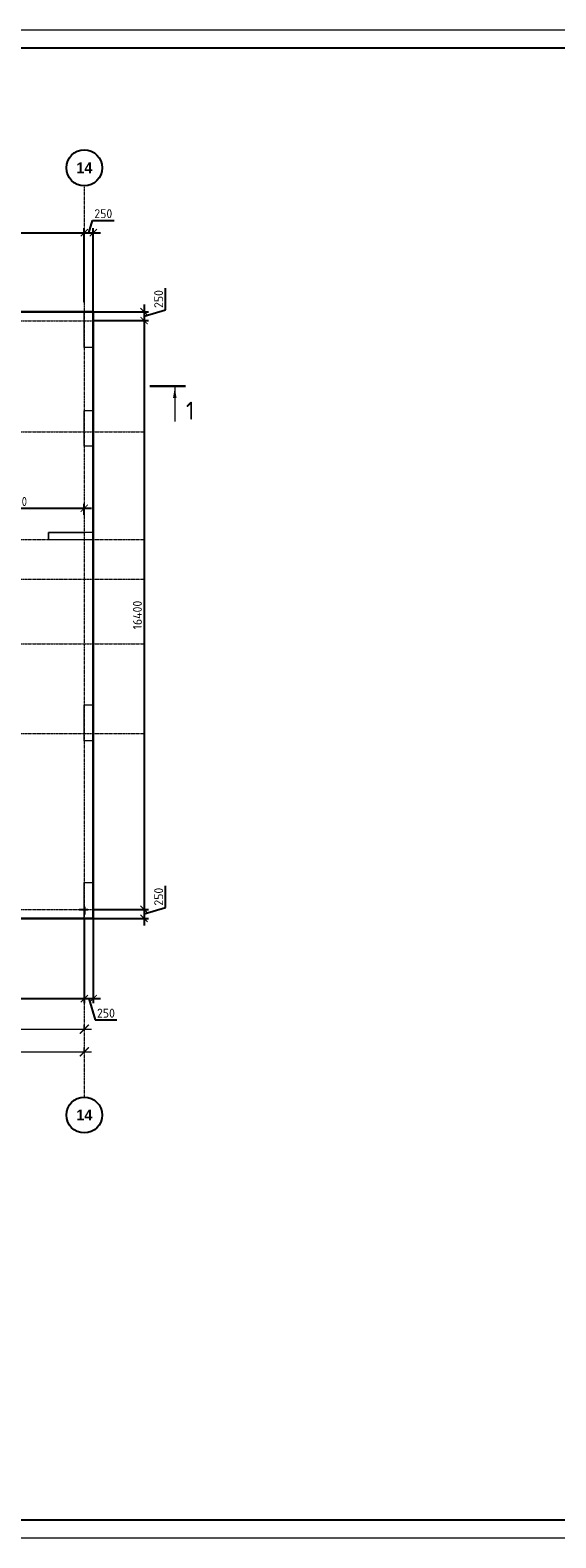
# Model space of a CAD drawing. Header units: millimetres. Extents: x -42044588 to 856694, y -806701 to 941911.
# Tile 824 of 1056: x -151155 to -136504, y -203640 to -161640. Entities that reach past the tile are written whole.
import ezdxf

# ---------------------------------------------------------------- set-up
doc = ezdxf.new("R2010")
doc.units = ezdxf.units.MM
for name, pattern in [('______5', [1100, 800, -100, 100, -100]), ('DASHED', [7, 5, -2, 0]), ('осевая', [50.8, 31.75, -6.35, 6.35, -6.35])]:
    doc.linetypes.add(name, pattern=pattern)
doc.layers.add('Колонна_ бетон', color=7, linetype='Continuous', lineweight=50, true_color=0xb4b496)
for name, color, linetype, lineweight in [('Оси', 40, '______5', 18), ('Перекрытие ж_бетон', 1, 'Continuous', 30), ('РАЗМЕРЫ', 1, 'Continuous', 9), ('СТЕНЫ', 3, 'Continuous', 30), ('ТОНКИЕ', 7, 'Continuous', 9), ('Узлы', 7, 'Continuous', 0)]:
    doc.layers.add(name, color=color, linetype=linetype, lineweight=lineweight)
doc.layers.add('ТОЛСТЫЕ_ОСНОВНЫЕ', color=6, linetype='Continuous')
doc.styles.add('Century Gothic', font='GOTHIC.TTF')
doc.styles.add('GOST-2.304_Type-B', font='GOST_Common.ttf')
doc.dimstyles.new('СПДС', dxfattribs={"dimscale": 100, "dimtxt": 2.5, "dimasz": 2, "dimexe": 1.25, "dimexo": 0, "dimtad": 1, "dimdec": 0, "dimrnd": 5, "dimtxsty": 'GOST-2.304_Type-B', "dimblk": 'ARCHTICK', "dimcen": 2.5, "dimdle": 2, "dimclrd": 1, "dimclre": 1, "dimclrt": 1, "dimadec": 0, "dimazin": 2, "dimtfac": 0.75, "dimtdec": 0, "dimtmove": 1, "dimatfit": 3, "dimfxl": 0, "dimtolj": 1, "dimarcsym": 0})

# ---------------------------------------------------------------- blocks, each defined once
blk = doc.blocks.new('_ArchTick')
at = {"color": 0, "linetype": 'ByBlock', "const_width": 0.15}
blk.add_lwpolyline([(-0.5, -0.5), (0.5, 0.5)], dxfattribs=at)
blk = doc.blocks.new('*D6710')
at = {"color": 1, "lineweight": -2, "transparency": 16777216}
for p, q in [((-85905, -346670), (-38705, -346670)), ((-85705, -346670), (-85705, -346545)), ((-38905, -346670), (-38905, -346545))]:
    blk.add_line(p, q, dxfattribs=at)
at = {"layer": 'DEFPOINTS', "color": 0, "transparency": 16777216}
for p in [(-85705, -346670), (-38905, -346670), (-38905, -346670)]:
    blk.add_point(p, dxfattribs=at)
at = {"color": 1, "lineweight": -2, "transparency": 16777216, "xscale": 250, "yscale": 250, "zscale": 250, "rotation": 180}
blk.add_blockref('_ArchTick', (-85705, -346670), dxfattribs=at)
at = {"color": 1, "lineweight": -2, "transparency": 16777216, "xscale": 250, "yscale": 250, "zscale": 250}
blk.add_blockref('_ArchTick', (-38905, -346670), dxfattribs=at)
at = {"color": 1, "transparency": 16777216, "insert": (-67487, -346445), "char_height": 250, "width": 104166.67, "attachment_point": 5, "style": 'GOST-2.304_Type-B'}
blk.add_mtext('\\A1;46800', dxfattribs=at)
blk = doc.blocks.new('NSY101')
at = {"color": 0, "linetype": 'ByBlock', "lineweight": -2}
blk.add_circle((0, 0), 50, dxfattribs=at)
blk = doc.blocks.new('СЛОЖНЫЙ_ОБЪЕКТ_21')
at = {"layer": 'Оси', "color": 16, "linetype": 'Continuous', "lineweight": 25, "transparency": 33554687, "xscale": 9.999999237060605, "yscale": 9.999999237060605, "zscale": 9.999999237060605}
blk.add_blockref('NSY101', (51513, -989), dxfattribs=at)
at = {"layer": 'Оси', "color": 16, "linetype": 'Continuous', "lineweight": 25, "transparency": 33554687, "insert": (51513, -989), "char_height": 300, "width": 620, "attachment_point": 5, "style": 'Century Gothic'}
blk.add_mtext('\\A1;{\\fCentury Gothic|i0|b1;\\H300.000000;\\W1.000000;\\C16;14}\\P', dxfattribs=at)
blk = doc.blocks.new('СЛОЖНЫЙ_ОБЪЕКТ_41')
at = {"layer": 'Оси', "color": 16, "linetype": 'Continuous', "lineweight": 25, "transparency": 33554687, "xscale": 9.999999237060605, "yscale": 9.999999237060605, "zscale": 9.999999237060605}
blk.add_blockref('NSY101', (51513, -43009), dxfattribs=at)
at = {"layer": 'Оси', "color": 16, "linetype": 'Continuous', "lineweight": 25, "transparency": 33554687, "insert": (51513, -43009), "char_height": 300, "width": 620, "attachment_point": 5, "style": 'Century Gothic'}
blk.add_mtext('\\A1;{\\fCentury Gothic|i0|b1;\\H300.000000;\\W1.000000;\\C16;14}\\P', dxfattribs=at)
blk = doc.blocks.new('*D6728')
at = {"color": 1, "lineweight": -2, "transparency": 16777216}
for p, q in [((-45305, -346039), (-38705, -346039)), ((-45105, -346039), (-45105, -345914)), ((-38905, -346039), (-38905, -345914))]:
    blk.add_line(p, q, dxfattribs=at)
at = {"layer": 'DEFPOINTS', "color": 0, "transparency": 16777216}
for p in [(-45105, -346039), (-38905, -346039), (-38905, -346039)]:
    blk.add_point(p, dxfattribs=at)
at = {"color": 1, "lineweight": -2, "transparency": 16777216, "xscale": 250, "yscale": 250, "zscale": 250, "rotation": 180}
blk.add_blockref('_ArchTick', (-45105, -346039), dxfattribs=at)
at = {"color": 1, "lineweight": -2, "transparency": 16777216, "xscale": 250, "yscale": 250, "zscale": 250}
blk.add_blockref('_ArchTick', (-38905, -346039), dxfattribs=at)
at = {"color": 1, "transparency": 16777216, "insert": (-42030, -345814), "char_height": 250, "width": 83333.33, "attachment_point": 5, "style": 'GOST-2.304_Type-B'}
blk.add_mtext('\\A1;6200', dxfattribs=at)
blk = doc.blocks.new('*D522')
at = {"layer": 'DEFPOINTS', "color": 0, "transparency": 16777216}
for p in [(-149395, -167283), (-149645, -169214), (-149395, -169483)]:
    blk.add_point(p, dxfattribs=at)
at = {"layer": 'РАЗМЕРЫ', "color": 1, "lineweight": -2, "transparency": 16777216}
for p, q in [((-149645, -169214), (-149645, -167158)), ((-149520, -167283), (-149417, -166939)), ((-149417, -166939), (-148817, -166939)), ((-149395, -169483), (-149395, -167158)), ((-149845, -167283), (-149195, -167283))]:
    blk.add_line(p, q, dxfattribs=at)
at = {"layer": 'РАЗМЕРЫ', "color": 1, "lineweight": -2, "transparency": 16777216, "xscale": 200, "yscale": 200, "zscale": 200, "rotation": 180}
blk.add_blockref('_ArchTick', (-149645, -167283), dxfattribs=at)
at = {"layer": 'РАЗМЕРЫ', "color": 1, "lineweight": -2, "transparency": 16777216, "xscale": 200, "yscale": 200, "zscale": 200}
blk.add_blockref('_ArchTick', (-149395, -167283), dxfattribs=at)
at = {"layer": 'РАЗМЕРЫ', "color": 1, "lineweight": 0, "transparency": 16777216, "insert": (-149117, -166752), "char_height": 250, "attachment_point": 5, "style": 'GOST-2.304_Type-B'}
blk.add_mtext('\\A1;250', dxfattribs=at)
blk = doc.blocks.new('*D523')
at = {"layer": 'DEFPOINTS', "color": 0, "transparency": 16777216}
for p in [(-149395, -169483), (-149395, -169733), (-147979, -169733)]:
    blk.add_point(p, dxfattribs=at)
at = {"layer": 'РАЗМЕРЫ', "color": 1, "lineweight": -2, "transparency": 16777216}
for p, q in [((-147385, -169430), (-147385, -168830)), ((-149395, -169483), (-147854, -169483)), ((-147979, -169283), (-147979, -169933)), ((-147979, -169608), (-147385, -169430)), ((-149395, -169733), (-147854, -169733))]:
    blk.add_line(p, q, dxfattribs=at)
at = {"layer": 'РАЗМЕРЫ', "color": 1, "lineweight": -2, "transparency": 16777216, "xscale": 200, "yscale": 200, "zscale": 200}
for p, rotation in [((-147979, -169483), 90), ((-147979, -169733), 270)]:
    blk.add_blockref('_ArchTick', p, dxfattribs=dict(at, rotation=rotation))
at = {"layer": 'РАЗМЕРЫ', "color": 1, "lineweight": 0, "transparency": 16777216, "insert": (-147573, -169130), "char_height": 250, "attachment_point": 5, "rotation": 90, "style": 'GOST-2.304_Type-B'}
blk.add_mtext('\\A1;250', dxfattribs=at)
blk = doc.blocks.new('*D524')
at = {"layer": 'DEFPOINTS', "color": 0, "transparency": 16777216}
for p in [(-149395, -169733), (-149395, -186133), (-147979, -186133)]:
    blk.add_point(p, dxfattribs=at)
at = {"layer": 'РАЗМЕРЫ', "color": 1, "lineweight": -2, "transparency": 16777216}
for p, q in [((-147979, -169533), (-147979, -186333)), ((-149395, -169733), (-147854, -169733)), ((-149395, -186133), (-147854, -186133))]:
    blk.add_line(p, q, dxfattribs=at)
at = {"layer": 'РАЗМЕРЫ', "color": 1, "lineweight": -2, "transparency": 16777216, "xscale": 200, "yscale": 200, "zscale": 200}
for p, rotation in [((-147979, -169733), 90), ((-147979, -186133), 270)]:
    blk.add_blockref('_ArchTick', p, dxfattribs=dict(at, rotation=rotation))
at = {"layer": 'РАЗМЕРЫ', "color": 1, "lineweight": 0, "transparency": 16777216, "insert": (-148166, -177933), "char_height": 250, "attachment_point": 5, "rotation": 90, "style": 'GOST-2.304_Type-B'}
blk.add_mtext('\\A1;16400', dxfattribs=at)
blk = doc.blocks.new('*D525')
at = {"layer": 'DEFPOINTS', "color": 0, "transparency": 16777216}
for p in [(-149395, -186133), (-149395, -186383), (-147979, -186383)]:
    blk.add_point(p, dxfattribs=at)
at = {"layer": 'РАЗМЕРЫ', "color": 1, "lineweight": -2, "transparency": 16777216}
for p, q in [((-147385, -186080), (-147385, -185480)), ((-147979, -185933), (-147979, -186583)), ((-149395, -186133), (-147854, -186133)), ((-149395, -186383), (-147854, -186383)), ((-147979, -186258), (-147385, -186080))]:
    blk.add_line(p, q, dxfattribs=at)
at = {"layer": 'РАЗМЕРЫ', "color": 1, "lineweight": -2, "transparency": 16777216, "xscale": 200, "yscale": 200, "zscale": 200}
for p, rotation in [((-147979, -186133), 90), ((-147979, -186383), 270)]:
    blk.add_blockref('_ArchTick', p, dxfattribs=dict(at, rotation=rotation))
at = {"layer": 'РАЗМЕРЫ', "color": 1, "lineweight": 0, "transparency": 16777216, "insert": (-147573, -185780), "char_height": 250, "attachment_point": 5, "rotation": 90, "style": 'GOST-2.304_Type-B'}
blk.add_mtext('\\A1;250', dxfattribs=at)
blk = doc.blocks.new('*D526')
at = {"layer": 'DEFPOINTS', "color": 0, "transparency": 16777216}
for p in [(-149645, -186383), (-149395, -186383), (-149395, -188618)]:
    blk.add_point(p, dxfattribs=at)
at = {"layer": 'РАЗМЕРЫ', "color": 1, "lineweight": -2, "transparency": 16777216}
for p, q in [((-149645, -186383), (-149645, -188743)), ((-149395, -186383), (-149395, -188743)), ((-149845, -188618), (-149195, -188618)), ((-149520, -188618), (-149342, -189211)), ((-149342, -189211), (-148742, -189211))]:
    blk.add_line(p, q, dxfattribs=at)
at = {"layer": 'РАЗМЕРЫ', "color": 1, "lineweight": -2, "transparency": 16777216, "xscale": 200, "yscale": 200, "zscale": 200, "rotation": 180}
blk.add_blockref('_ArchTick', (-149645, -188618), dxfattribs=at)
at = {"layer": 'РАЗМЕРЫ', "color": 1, "lineweight": -2, "transparency": 16777216, "xscale": 200, "yscale": 200, "zscale": 200}
blk.add_blockref('_ArchTick', (-149395, -188618), dxfattribs=at)
at = {"layer": 'РАЗМЕРЫ', "color": 1, "lineweight": 0, "transparency": 16777216, "insert": (-149042, -189024), "char_height": 250, "attachment_point": 5, "style": 'GOST-2.304_Type-B'}
blk.add_mtext('\\A1;250', dxfattribs=at)
blk = doc.blocks.new('*D534')
at = {"layer": 'DEFPOINTS', "color": 0, "transparency": 16777216}
for p in [(-149645, -187011), (-155845, -187382), (-149645, -188618)]:
    blk.add_point(p, dxfattribs=at)
at = {"layer": 'РАЗМЕРЫ', "color": 1, "lineweight": -2, "transparency": 16777216}
for p, q in [((-149645, -187011), (-149645, -188743)), ((-155845, -187382), (-155845, -188743)), ((-156045, -188618), (-149445, -188618))]:
    blk.add_line(p, q, dxfattribs=at)
at = {"layer": 'РАЗМЕРЫ', "color": 1, "lineweight": -2, "transparency": 16777216, "xscale": 200, "yscale": 200, "zscale": 200, "rotation": 180}
blk.add_blockref('_ArchTick', (-155845, -188618), dxfattribs=at)
at = {"layer": 'РАЗМЕРЫ', "color": 1, "lineweight": -2, "transparency": 16777216, "xscale": 200, "yscale": 200, "zscale": 200}
blk.add_blockref('_ArchTick', (-149645, -188618), dxfattribs=at)
at = {"layer": 'РАЗМЕРЫ', "color": 1, "lineweight": 0, "transparency": 16777216, "insert": (-152745, -188430), "char_height": 250, "attachment_point": 5, "style": 'GOST-2.304_Type-B'}
blk.add_mtext('\\A1;6200', dxfattribs=at)
blk = doc.blocks.new('*D536')
at = {"layer": 'DEFPOINTS', "color": 0, "transparency": 16777216}
for p in [(-149645, -167283), (-155845, -169008), (-149645, -169131)]:
    blk.add_point(p, dxfattribs=at)
at = {"layer": 'РАЗМЕРЫ', "color": 1, "lineweight": -2, "transparency": 16777216}
for p, q in [((-155845, -169008), (-155845, -167158)), ((-149645, -169131), (-149645, -167158)), ((-156045, -167283), (-149445, -167283))]:
    blk.add_line(p, q, dxfattribs=at)
at = {"layer": 'РАЗМЕРЫ', "color": 1, "lineweight": -2, "transparency": 16777216, "xscale": 200, "yscale": 200, "zscale": 200, "rotation": 180}
blk.add_blockref('_ArchTick', (-155845, -167283), dxfattribs=at)
at = {"layer": 'РАЗМЕРЫ', "color": 1, "lineweight": -2, "transparency": 16777216, "xscale": 200, "yscale": 200, "zscale": 200}
blk.add_blockref('_ArchTick', (-149645, -167283), dxfattribs=at)
at = {"layer": 'РАЗМЕРЫ', "color": 1, "lineweight": 0, "transparency": 16777216, "insert": (-152745, -167095), "char_height": 250, "attachment_point": 5, "style": 'GOST-2.304_Type-B'}
blk.add_mtext('\\A1;6200', dxfattribs=at)
blk = doc.blocks.new('подложка стн 1-го этажа')
at = {"layer": 'Колонна_ бетон', "color": 252, "linetype": 'DASHED', "lineweight": 0, "ltscale": 0.5, "true_color": 0x939598, "transparency": 33554687}
for p, q in [((54844, 26112, -200), (54844, 26112, -200)), ((55094, 26362, -200), (55094, 26362, -200)), ((54844, 9712, -200), (54844, 9712, -200)), ((55094, 9462, -200), (55094, 9462, -200))]:
    blk.add_line(p, q, dxfattribs=at)
for points, elevation in [([(54844, 26362), (55094, 26362), (55094, 25362), (54844, 25362)], -560), ([(54844, 23612), (55094, 23612), (55094, 22612), (54844, 22612)], -360), ([(54844, 23612), (55094, 23612), (55094, 22612), (54844, 22612)], -560), ([(55094, 20212), (53844, 20212), (53844, 20012), (55094, 20012)], -560), ([(54844, 15412), (55094, 15412), (55094, 14412), (54844, 14412)], -560), ([(54844, 10462), (55094, 10462), (55094, 9462), (54844, 9462)], -360)]:
    blk.add_lwpolyline(points, close=True, dxfattribs=dict(at, elevation=elevation))
at = {"layer": 'СТЕНЫ', "color": 252, "linetype": 'DASHED', "lineweight": 0, "ltscale": 0.5, "true_color": 0x939598, "transparency": 33554687}
for p, q in [((53844, 20212, -200), (54844, 20212, -200)), ((53844, 20012, -200), (53844, 20212, -200)), ((53844, 20212, -200), (53844, 20212, -200)), ((54844, 20212, -200), (54844, 20212, -200)), ((53844, 20012, -200), (53844, 20012, -200)), ((53844, 20012, -200), (54844, 20012, -200)), ((54844, 20012, -200), (54844, 20012, -200))]:
    blk.add_line(p, q, dxfattribs=at)
blk = doc.blocks.new('*U6686')
at = {"layer": 'ТОЛСТЫЕ_ОСНОВНЫЕ', "color": 6}
blk.add_lwpolyline([(20, 5), (886, 5), (886, 415), (20, 415)], close=True, dxfattribs=at)
at = {"layer": 'ТОНКИЕ'}
blk.add_lwpolyline([(0, 0), (891, 0), (891, 420), (0, 420)], close=True, dxfattribs=at)
blk = doc.blocks.new('*D1647')
at = {"layer": 'DEFPOINTS', "color": 0, "transparency": 16777216}
for p in [(-149645, -174958), (-149645, -175144), (-153525, -175733, 360)]:
    blk.add_point(p, dxfattribs=at)
at = {"layer": 'РАЗМЕРЫ', "color": 1, "lineweight": -2, "transparency": 16777216}
for p, q in [((-153725, -174958), (-149445, -174958)), ((-153525, -175733), (-153525, -174833)), ((-149645, -175144), (-149645, -174833))]:
    blk.add_line(p, q, dxfattribs=at)
at = {"layer": 'РАЗМЕРЫ', "color": 1, "lineweight": -2, "transparency": 16777216, "xscale": 200, "yscale": 200, "zscale": 200, "rotation": 180}
blk.add_blockref('_ArchTick', (-153525, -174958), dxfattribs=at)
at = {"layer": 'РАЗМЕРЫ', "color": 1, "lineweight": -2, "transparency": 16777216, "xscale": 200, "yscale": 200, "zscale": 200}
blk.add_blockref('_ArchTick', (-149645, -174958), dxfattribs=at)
at = {"layer": 'РАЗМЕРЫ', "color": 1, "lineweight": 0, "transparency": 16777216, "insert": (-151585, -174771), "char_height": 250, "attachment_point": 5, "style": 'GOST-2.304_Type-B'}
blk.add_mtext('\\A1;3880', dxfattribs=at)
blk = doc.blocks.new('блочина')
for p, q in [((150270, 50880), (150508, 50880)), ((150413, 50955), (150413, 50741))]:
    blk.add_line(p, q)
at = {"color": 4, "lineweight": 30, "elevation": -360}
blk.add_lwpolyline([(130360, 62456), (130410, 62456), (130410, 62406), (130360, 62406)], close=True, dxfattribs=at)
at = {"color": 4, "lineweight": 30}
blk.add_lwpolyline([(123862, 60951), (123462, 60951), (123462, 60001), (123862, 60001)], close=True, dxfattribs=at)
at = {"layer": 'Перекрытие ж_бетон', "color": 4}
for points in [[(140763, 63798), (140763, 63398), (140413, 63398), (140413, 63798)], [(140861, 63400), (140861, 63800), (141511, 63800), (141511, 63400)], [(143317, 63300), (143717, 63300), (143717, 62080), (143317, 62080)], [(135753, 62200), (135753, 62600), (137153, 62600), (137153, 62200)], [(137233, 62598), (137233, 62198), (137633, 62198), (137633, 62598)], [(114883, 62278), (114663, 62278), (114663, 61878), (114883, 61878)], [(114983, 61880), (114983, 62280), (116263, 62280), (116263, 61880)], [(116763, 62278), (116363, 62278), (116363, 61878), (116763, 61878)], [(132913, 62278), (132693, 62278), (132693, 61878), (132913, 61878)], [(133013, 61880), (133013, 62280), (134413, 62280), (134413, 61880)], [(134513, 62278), (134513, 61878), (134913, 61878), (134913, 62278)], [(108013, 60560), (107613, 60560), (107613, 62150), (108013, 62150)], [(130413, 60880), (130413, 61480), (129613, 61480), (129613, 60880)], [(146133, 61378), (146533, 61378), (146533, 60138), (146133, 60138)], [(117363, 60978), (117363, 60578), (116963, 60578), (116963, 60978)], [(113163, 60000), (113163, 60580), (112363, 60580), (112363, 60000)], [(130413, 60000), (130413, 60700), (129613, 60700), (129613, 60000)], [(140413, 60455), (140413, 60855), (141513, 60855), (141513, 60455)], [(107613, 60478), (108013, 60478), (108013, 60078), (107613, 60078)], [(118913, 60130), (118913, 60380), (118513, 60380), (118513, 60130)], [(141413, 60030), (141013, 60030), (141013, 60280), (141413, 60280)], [(109050, 56280), (108600, 56280), (108600, 58060), (109050, 58060)], [(112213, 57979), (112213, 58229), (111813, 58229), (111813, 57979)], [(116013, 58102), (115873, 58102), (115873, 57972), (116013, 57972)], [(116403, 58102), (116133, 58102), (116133, 57972), (116403, 57972)], [(116793, 58102), (116523, 58102), (116523, 57972), (116793, 57972)], [(121013, 57662), (121013, 58202), (120413, 58202), (120413, 57662)], [(131113, 58158), (131113, 57678), (130713, 57678), (130713, 58158)], [(131213, 57720), (131213, 58120), (131887, 58120), (131887, 57720)], [(135313, 58158), (135713, 58158), (135713, 57678), (135313, 57678)], [(135813, 57720), (135813, 58120), (137213, 58120), (137213, 57720)], [(137413, 58158), (137863, 58158), (137863, 57678), (137413, 57678)], [(137963, 57720), (137963, 58120), (138633, 58120), (138633, 57720)], [(142763, 57580), (142763, 58130), (142163, 58130), (142163, 57580)], [(143213, 58078), (143213, 57498), (142862, 57498), (142862, 58078)], [(143313, 57500), (143313, 58080), (144013, 58080), (144013, 57500)], [(133163, 57680), (133163, 57930), (132763, 57930), (132763, 57680)], [(144613, 57478), (144613, 57078), (144213, 57078), (144213, 57478)], [(144693, 57080), (144693, 57480), (145833, 57480), (145833, 57080)], [(108593, 56178), (109042, 56178), (109042, 55778), (108593, 55778)], [(122813, 55778), (122563, 55778), (122563, 55978), (122813, 55978)], [(122913, 55780), (122913, 56180), (124313, 56180), (124313, 55780)], [(124813, 55780), (124413, 55780), (124413, 56180), (124813, 56180)], [(125443, 55600), (125443, 56000), (127163, 56000), (127163, 55600)], [(127263, 55600), (127263, 56000), (127713, 56000), (127713, 55600)], [(113843, 55383), (113843, 55783), (115113, 55783), (115113, 55383)], [(116213, 55780), (116213, 55380), (115813, 55380), (115813, 55780)], [(116313, 55382), (116313, 55782), (117713, 55782), (117713, 55382)], [(118063, 55380), (117813, 55380), (117813, 55780), (118063, 55780)]]:
    blk.add_lwpolyline(points, close=True, dxfattribs=at)
for points, elevation in [([(143318, 61978), (143716, 61978), (143716, 61578), (143318, 61578)], 4500), ([(125963, 60580), (126263, 60580), (126263, 60430), (125963, 60430)], 360), ([(126693, 60580), (126963, 60580), (126963, 60450), (126693, 60450)], 360), ([(127083, 60580), (127353, 60580), (127353, 60450), (127083, 60450)], 360), ([(127473, 60580), (127613, 60580), (127613, 60450), (127473, 60450)], 360), ([(116963, 60000), (116963, 60400), (117793, 60400), (117793, 60000)], 4500), ([(120893, 60380), (121163, 60380), (121163, 60250), (120893, 60250)], 360), ([(121283, 60380), (121553, 60380), (121553, 60250), (121283, 60250)], 360), ([(121673, 60380), (121813, 60380), (121813, 60250), (121673, 60250)], 360), ([(122093, 59980), (122093, 60380), (122743, 60380), (122743, 59980)], 4500), ([(122863, 59978), (122863, 60378), (123263, 60378), (123263, 59978)], 4500), ([(139052, 57810), (138912, 57810), (138912, 57680), (139052, 57680)], 360), ([(139442, 57810), (139172, 57810), (139172, 57680), (139442, 57680)], 360), ([(139832, 57810), (139562, 57810), (139562, 57680), (139832, 57680)], 360), ([(115213, 55780), (115213, 55380), (115613, 55380), (115613, 55780)], 360)]:
    blk.add_lwpolyline(points, close=True, dxfattribs=dict(at, elevation=elevation))
at = {"layer": 'Перекрытие ж_бетон', "color": 4, "ltscale": 100}
for points in [[(136313, 60028), (136113, 60028), (136113, 60228), (136313, 60228)], [(139913, 60198), (139913, 59998), (139713, 59998), (139713, 60198)], [(111113, 58177), (111113, 57977), (110913, 57977), (110913, 58177)], [(117263, 57930), (117063, 57930), (117063, 58130), (117263, 58130)], [(118263, 57930), (118063, 57930), (118063, 58130), (118263, 58130)]]:
    blk.add_lwpolyline(points, close=True, dxfattribs=at)
at = {"layer": 'Перекрытие ж_бетон', "color": 4, "ltscale": 100, "elevation": 4500}
blk.add_lwpolyline([(137513, 60028), (137313, 60028), (137313, 60228), (137513, 60228)], close=True, dxfattribs=at)
at = {"layer": 'РАЗМЕРЫ', "color": 4, "lineweight": 30}
blk.add_lwpolyline([(146533, 60010), (146133, 60010), (146133, 59610), (146533, 59610)], close=True, dxfattribs=at)
blk = doc.blocks.new('оси блок 2')
at = {"layer": 'Оси', "color": 16, "linetype": 'осевая', "lineweight": 0, "ltscale": 0.25, "transparency": 33554687}
for p, q in [((-38904.7, -322543), (-38904.7, -347914.1)), ((-89822.3, -326301.3), (-37238.5, -326301.3)), ((-89822.3, -329401.3), (-37238.5, -329401.3)), ((-89822.3, -332401.3), (-37238.5, -332401.3)), ((-89822.3, -333501.3), (-37238.5, -333501.3)), ((-89822.3, -335301.3), (-37238.5, -335301.3)), ((-89822.3, -337801.3), (-37238.5, -337801.3)), ((-89822.3, -342701.3), (-37238.5, -342701.3))]:
    blk.add_line(p, q, dxfattribs=at)
at = {"layer": 'Оси', "color": 16, "linetype": 'Continuous', "lineweight": 25, "transparency": 33554687}
for name, p in [('СЛОЖНЫЙ_ОБЪЕКТ_21', (-90418.2, -321053.5)), ('СЛОЖНЫЙ_ОБЪЕКТ_41', (-90418.2, -305420.5))]:
    blk.add_blockref(name, p, dxfattribs=at)
for base, p1, p2, picture, middle in [((-38904.7, -346038.9), (-45104.7, -346038.9), (-38904.7, -346038.9), '*D6728', (-42029.9, -346038.9)), ((-38904.7, -346670.2), (-85704.7, -346670.2), (-38904.7, -346670.2), '*D6710', (-67487.3, -346670.2))]:
    dim = blk.add_linear_dim(base=base, p1=p1, p2=p2, dimstyle='СПДС', override={"dimgap": 1})
    dim.commit()
    dim.dimension.update_dxf_attribs({"geometry": picture, "text_midpoint": middle, "dimtype": 160})

msp = doc.modelspace()

# ---------------------------------------------------------------- linework, layer by layer
at = {"layer": 'Перекрытие ж_бетон'}
msp.add_lwpolyline([(-169394.994, -186383.477), (-162744.994, -186383.477), (-162744.994, -187983.477), (-159395.454, -187983.477), (-159395.459, -186383.477), (-149394.994, -186383.477), (-149394.994, -169483.478), (-159444.994, -169483.478), (-159444.994, -167883.479), (-162794.994, -167883.479), (-162794.994, -169483.478), (-176234.994, -169483.478)], dxfattribs=at)
at = {"layer": 'Узлы', "color": 1, "linetype": 'Continuous', "lineweight": 0}
msp.add_line((-147124.741, -171590.822, 3100), (-147124.741, -172540.822, 3100), dxfattribs=at)
at = {"layer": 'Узлы', "color": 1, "linetype": 'Continuous', "lineweight": 0, "const_width": 70, "elevation": 3100}
msp.add_lwpolyline([(-146824.741, -171555.822), (-147824.741, -171555.822)], dxfattribs=at)
at = {"layer": 'Узлы', "color": 1, "linetype": 'Continuous', "lineweight": 0}
msp.add_solid([(-147124.741, -171590.822, 3100), (-147175.019, -171891.272, 3100), (-147074.463, -171891.272, 3100)], dxfattribs=at)

# ---------------------------------------------------------------- block references
at = {"xscale": 100, "yscale": 100, "zscale": 100}
msp.add_blockref('*U6686', (-203726.219, -203640.191), dxfattribs=at)
for name, p in [('подложка стн 1-го этажа', (-204488.916, -195845.272, 560)), ('блочина', (-300057.53, -237013.123))]:
    msp.add_blockref(name, p)
at = {"layer": 'РАЗМЕРЫ'}
msp.add_blockref('оси блок 2', (-110740.275, 156567.844), dxfattribs=at)

# ---------------------------------------------------------------- texts
at = {"layer": 'Узлы', "color": 1, "linetype": 'Continuous', "lineweight": 0, "insert": (-146694.741, -172240.822, 3100), "char_height": 500, "attachment_point": 5, "style": 'GOST-2.304_Type-B'}
msp.add_mtext_dynamic_manual_height_columns('1', width=723.87981, gutter_width=25, heights=[0], dxfattribs=at)

# ---------------------------------------------------------------- dimensions: what is measured, and where the dimension line sits
at = {"layer": 'РАЗМЕРЫ', "lineweight": 0}
for base, p1, p2, picture, middle in [((-149394.994, -167282.798), (-149644.994, -169213.699), (-149394.994, -169483.478), '*D522', (-149354.369, -166751.548)), ((-149644.994, -167282.798), (-155844.994, -169008.199), (-149644.994, -169131.199), '*D536', (-152744.994, -167095.298)), ((-149644.994, -174958.242), (-153525.134, -175733.478, 360), (-149644.994, -175144.329), '*D1647', (-151585.064, -174770.742)), ((-149394.994, -188617.573), (-149644.994, -186383.478), (-149394.994, -186383.478), '*D526', (-149279.369, -189023.823)), ((-149644.994, -188617.573), (-155844.994, -187382.199), (-149644.994, -187010.588), '*D534', (-152744.994, -188430.073))]:
    dim = msp.add_linear_dim(base=base, p1=p1, p2=p2, dimstyle='СПДС', override={"dimrnd": 5}, dxfattribs=at)
    dim.commit()
    dim.dimension.update_dxf_attribs({"geometry": picture, "text_midpoint": middle})
for base, p1, p2, picture, middle in [((-147978.775, -169733.478), (-149394.994, -169483.478), (-149394.994, -169733.478), '*D523', (-147572.525, -169367.853)), ((-147978.775, -186133.478), (-149394.994, -169733.478), (-149394.994, -186133.478), '*D524', (-148166.275, -177933.478)), ((-147978.775, -186383.478), (-149394.994, -186133.478), (-149394.994, -186383.478), '*D525', (-147572.525, -186017.853))]:
    dim = msp.add_linear_dim(base=base, p1=p1, p2=p2, angle=90, dimstyle='СПДС', override={"dimrnd": 5}, dxfattribs=at)
    dim.commit()
    dim.dimension.update_dxf_attribs({"geometry": picture, "text_midpoint": middle})

doc.saveas('drawing.dxf')
